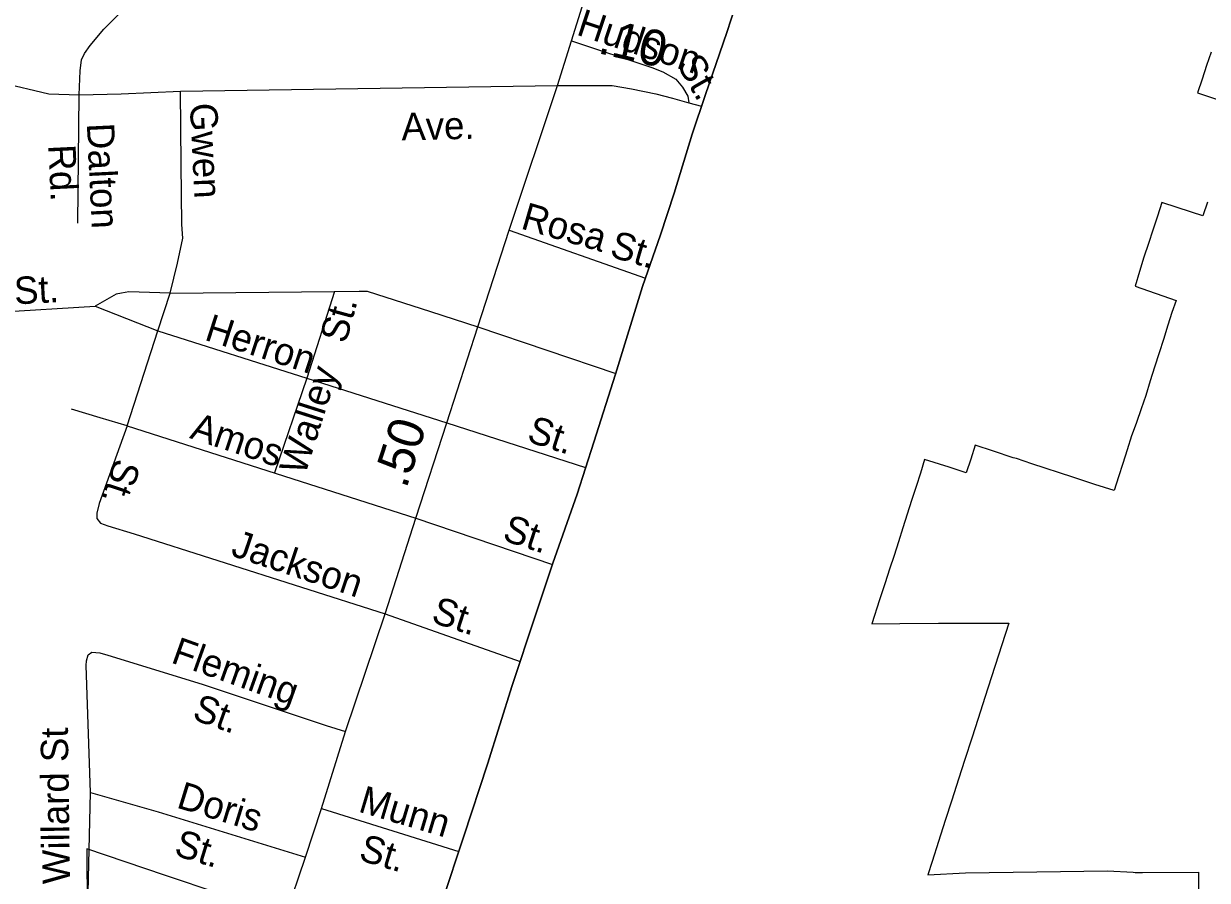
# Model space of a CAD drawing. Extents: x 2220236 to 2384410, y 720751 to 894131.
# Drawn here: x 2351147 to 2355258, y 787885 to 790860 of the extents above; entities that cross this region are included whole.
import ezdxf

# ---------------------------------------------------------------- set-up
doc = ezdxf.new("R2010")
doc.units = 0
doc.layers.add('Default', color=7, linetype='Continuous')

msp = doc.modelspace()

# ---------------------------------------------------------------- linework, layer by layer
at = {"layer": 'Default'}
for p, q in [((2351334.5, 790167.5), (2351339.9, 790612.9)), ((2352833.5, 790143.2), (2353306.7, 789976.6)), ((2351612.9, 789793.3), (2351655.9, 789923.9)), ((2351655.9, 789923.9), (2352226.9, 789930.3)), ((2352226.9, 789930.3), (2352130, 789628.9)), ((2350817.4, 789842.5), (2351395, 789879.5)), ((2351395, 789879.5), (2351612.9, 789793.3)), ((2351505.9, 789463.9), (2351612.9, 789793.3)), ((2351612.9, 789793.3), (2352130, 789628.9)), ((2352724.5, 789807.5), (2353203.5, 789645.7)), ((2352130, 789628.9), (2352616.4, 789474.3)), ((2351505.9, 789463.9), (2352509.2, 789143.1)), ((2352616.4, 789474.3), (2353098.5, 789319.2)), ((2352509.2, 789143.1), (2352983.8, 788982.4)), ((2352402.7, 788810.6), (2352871.3, 788645.1)), ((2351368.2, 787751.9), (2351378.9, 788189.9)), ((2352181.4, 788133.8), (2352657.9, 787984.5))]:
    msp.add_line(p, q, dxfattribs=at)
for points in [[(2353000.4, 790646), (2353049.1, 790801), (2353123.6, 791038.5), (2353207.2, 791284.8), (2353280.4, 791511.5), (2353358.8, 791758.5), (2353450.2, 792023.5), (2353477, 792125.8), (2353540.8, 792314.5), (2353571.5, 792408.8), (2353646.8, 792639.5), (2353664, 792697.9), (2353771.1, 793026.6), (2353995.7, 793723.4), (2354190.2, 794335.6), (2354323.4, 794739), (2354464.8, 795188), (2354608.5, 795632.2), (2354625.9, 795670.4), (2354758.9, 796083.8), (2354776.2, 796150.1), (2354878.2, 796485.2), (2354997.8, 796838.4), (2355117.9, 797165.9)], [(2351339.9, 790612.9), (2351343.2, 790697), (2351347.3, 790734.7), (2351358, 790756.2), (2351378.2, 790784.5), (2351425.3, 790841), (2351527.5, 790943.3), (2351592, 791003.9), (2351631, 791037.5), (2351671.4, 791063.1), (2351702.3, 791079.2), (2351781.8, 791107.3), (2351823.3, 791121.2), (2351889, 791147.1), (2351928.8, 791173.1), (2351947.9, 791195.6), (2351961.7, 791223.3), (2351968.6, 791244), (2351973.8, 791275.2), (2351979, 791365.2), (2351980.7, 791503.7), (2351987.6, 791678.5)], [(2347613.8, 791376.7), (2348981.6, 791095.4), (2349363.5, 791009.3), (2349590.8, 790966.2), (2349816.1, 790915.7), (2350699.7, 790728.7), (2351068.2, 790656), (2351233.6, 790617), (2351339.9, 790612.9), (2351485.1, 790617), (2351691.9, 790626.1), (2353000.4, 790646)], [(2352600.6, 787811), (2352675.6, 788038), (2352757.3, 788288.9), (2352843.7, 788561.5), (2352923.4, 788802.9), (2352985.1, 788986.2), (2353068.7, 789225.7), (2353126.6, 789407.1), (2353202.6, 789642.8), (2353296.6, 789947.8), (2353359.2, 790126.4), (2353405.7, 790271.7), (2353468.4, 790477), (2353514.9, 790614.7), (2353589, 790829.5), (2353664, 791062.2)], [(2353664, 791062.2), (2353589, 790829.5), (2353514.9, 790614.7), (2353468.4, 790477), (2353405.7, 790271.7), (2353359.2, 790126.4), (2353296.6, 789947.8), (2353202.6, 789642.8), (2353126.6, 789407.1), (2353068.7, 789225.7), (2352985.1, 788986.2), (2352923.4, 788802.9), (2352843.7, 788561.5), (2352757.3, 788288.9), (2352675.6, 788038), (2352600.6, 787811)], [(2353049.1, 790801), (2353328, 790708.5), (2353366.2, 790692.9), (2353411.4, 790667.1), (2353434.8, 790639.9), (2353453.1, 790608), (2353457, 790585.7)], [(2355270.8, 790761.9), (2355255.5, 790714.8), (2355240, 790667.5), (2355224.2, 790619.6), (2355307.8, 790592.3)], [(2355270.8, 790761.9), (2355255.5, 790714.8), (2355240, 790667.5), (2355224.2, 790619.6), (2355307.8, 790592.3)], [(2351562, 786262.8), (2351799.1, 786963.7), (2351989.4, 787562.6), (2352125.4, 787964.9), (2352181.4, 788133.8), (2352264.4, 788402.1), (2352402.7, 788810.6), (2352509.2, 789143.1), (2352616.4, 789474.3), (2352724.5, 789807.5), (2352833.5, 790143.2), (2353000.4, 790646)], [(2353000.4, 790646), (2353191, 790645.3), (2353258.5, 790634.4), (2353341.9, 790616.5), (2353400.4, 790601.6), (2353457, 790585.7), (2353501, 790573.6)], [(2351655.9, 789923.9), (2351680.8, 790028.2), (2351699.6, 790115.7), (2351695.6, 790162.8), (2351694.2, 790372.7), (2351691.9, 790626.1)], [(2355258.5, 790240.6), (2355242.8, 790192.5), (2355203, 790205.5), (2355100, 790239.1), (2355084.5, 790191.5), (2355068.8, 790143.6), (2355053.5, 790096.8), (2355038, 790049.1), (2355022, 790000), (2355007, 789949), (2355149.8, 789899.2), (2355135.2, 789857.6), (2355120.8, 789812.6), (2355105.2, 789763.7), (2355090.2, 789716.6), (2355074.5, 789667.6), (2355059.5, 789619.6), (2355044, 789568.8), (2355028, 789522), (2355012, 789474.6), (2355000, 789443.4), (2354995, 789428.3), (2354979.2, 789379.9), (2354964, 789333.1), (2354949, 789286.3), (2354934.5, 789239.3), (2354867.5, 789260.1), (2354791.2, 789284.8), (2354648.8, 789331.6), (2354595.2, 789349.6), (2354584, 789352.4), (2354515, 789375.9), (2354451.5, 789396.6), (2354436, 789347.5), (2354420.5, 789300.1), (2354360.8, 789319.5), (2354276, 789346.9), (2354261.2, 789299.4), (2354246.2, 789252.2), (2354230.5, 789204.1), (2354215.2, 789156.3), (2354200.5, 789108.9), (2354184.8, 789060.2), (2354169.8, 789013.1), (2354154, 788965.9), (2354138.5, 788917.9), (2354119.2, 788858.6), (2354093, 788775.9), (2354189.5, 788776.9), (2354323.8, 788778.4), (2354470.8, 788778.2), (2354568.8, 788777.9), (2354508.2, 788591.9), (2354485, 788520), (2354461.5, 788446.9), (2354439.5, 788378.6), (2354415.8, 788305.1), (2354393.5, 788235.9), (2354370.2, 788163.6), (2354347.5, 788092.4), (2354324.2, 788019.6), (2354301.8, 787950.3), (2354286.8, 787904), (2354417.5, 787910.4), (2354666.2, 787914.3), (2354911.5, 787917.9), (2355000, 787913.2), (2355006.8, 787912.1), (2355032.8, 787911.8), (2355226.8, 787912.9), (2355226.2, 787708.1)], [(2355258.5, 790240.6), (2355242.8, 790192.5), (2355203, 790205.5), (2355100, 790239.1), (2355084.5, 790191.5), (2355068.8, 790143.6), (2355053.5, 790096.8), (2355038, 790049.1), (2355022, 790000), (2355007, 789949), (2355149.8, 789899.2), (2355135.2, 789857.6), (2355120.8, 789812.6), (2355105.2, 789763.7), (2355090.2, 789716.6), (2355074.5, 789667.6), (2355059.5, 789619.6), (2355044, 789568.8), (2355028, 789522), (2355012, 789474.6), (2355000, 789443.4), (2354995, 789428.3), (2354979.2, 789379.9), (2354964, 789333.1), (2354949, 789286.3), (2354934.5, 789239.3), (2354867.5, 789260.1), (2354791.2, 789284.8), (2354648.8, 789331.6), (2354595.2, 789349.6), (2354584, 789352.4), (2354515, 789375.9), (2354451.5, 789396.6), (2354436, 789347.5), (2354420.5, 789300.1), (2354360.8, 789319.5), (2354276, 789346.9), (2354261.2, 789299.4), (2354246.2, 789252.2), (2354230.5, 789204.1), (2354215.2, 789156.3), (2354200.5, 789108.9), (2354184.8, 789060.2), (2354169.8, 789013.1), (2354154, 788965.9), (2354138.5, 788917.9), (2354119.2, 788858.6), (2354093, 788775.9), (2354189.5, 788776.9), (2354323.8, 788778.4), (2354470.8, 788778.2), (2354568.8, 788777.9), (2354508.2, 788591.9), (2354485, 788520), (2354461.5, 788446.9), (2354439.5, 788378.6), (2354415.8, 788305.1), (2354393.5, 788235.9), (2354370.2, 788163.6), (2354347.5, 788092.4), (2354324.2, 788019.6), (2354301.8, 787950.3), (2354286.8, 787904), (2354417.5, 787910.4), (2354666.2, 787914.3), (2354911.5, 787917.9), (2355000, 787913.2), (2355006.8, 787912.1), (2355032.8, 787911.8), (2355226.8, 787912.9), (2355226.2, 787708.1)], [(2351655.9, 789923.9), (2351512, 789928.9), (2351486, 789924.6), (2351468.2, 789920.3), (2351395, 789879.5)], [(2352226.9, 789930.3), (2352312, 789931.2), (2352339.6, 789931.2), (2352559.3, 789860.3), (2352724.5, 789807.5)], [(2352130.1, 789628.9), (2352017.7, 789300.3)], [(2351505.9, 789463.9), (2351412.5, 789491.6), (2351313, 789521.5)], [(2351505.9, 789463.9), (2351409.1, 789193.8), (2351401.1, 789160.2), (2351401.1, 789141.3), (2351413.2, 789125.2), (2351439.4, 789116.4), (2351530.1, 789088.3), (2352402.7, 788810.6)], [(2351378.9, 788189.9), (2351363.7, 788631.5), (2351365.4, 788647.6), (2351371.2, 788667.6), (2351383, 788677.7), (2351411.6, 788675.5), (2351439.3, 788666.9), (2351766.2, 788566.5), (2352196.9, 788422.8), (2352264.4, 788402.1)], [(2351378.9, 788189.9), (2351613.7, 788122.7), (2352125.4, 787964.9)], [(2351828.8, 787838.1), (2351636.2, 787902.9), (2351366.2, 787993.9), (2351367.5, 787781.4)], [(2351828.8, 787838.1), (2351636.2, 787902.9), (2351366.2, 787993.9), (2351367.5, 787781.4)]]:
    msp.add_lwpolyline(points, dxfattribs=at)

# ---------------------------------------------------------------- texts
for s, height, rotation, p in [('Hudson', 95, 341.6514, (2353063, 790823)), ('.10', 125, 346.8659, (2353137.3, 790758.8)), ('St.', 95, 299.8381, (2353413.4, 790720.1)), ('Gwen', 95, 272.8026, (2351723.8, 790582.8)), ('Ave.', 95, 1.3125, (2352459.6, 790454.9)), ('Dalton', 95, 272.8026, (2351365.9, 790513.2)), ('Rd.', 95, 272.8026, (2351231.7, 790438.6)), ('Rosa', 95, 343.8296, (2352869.9, 790149.5)), ('St.', 95, 343.8296, (2353178.5, 790052)), ('St.', 95, 3.1281, (2351115.9, 789885.1)), ('St.', 95, 74.7004, (2352265.9, 789746.3)), ('Herron', 95, 342.038, (2351771.2, 789763.2)), ('Walley', 95, 72.345, (2352123.5, 789288.7)), ('Amos', 95, 341.6278, (2351720.3, 789421.7)), ('St.', 95, 342.1948, (2352890.7, 789410.3)), ('.50', 125, 72.0576, (2352475.7, 789242.6)), ('St.', 95, 251.5141, (2351464.4, 789354.6)), ('St.', 95, 341.8725, (2352805.7, 789067.3)), ('Jackson', 95, 341.5211, (2351862.8, 789013.9)), ('St.', 95, 341.927, (2352558.4, 788782.6)), ('Fleming', 95, 340.3601, (2351654.7, 788642.2)), ('St.', 95, 340.3601, (2351728.3, 788445.4)), ('Willard St', 95, 90.7953, (2351307.7, 787872.6)), ('Doris', 95, 342.8609, (2351674, 788138.5)), ('Munn', 95, 343.4094, (2352305.6, 788124.2)), ('St.', 95, 342.8609, (2351665.3, 787973.1)), ('St.', 95, 343.4094, (2352306.6, 787956.4))]:
    msp.add_text(s, height=height, rotation=rotation, dxfattribs=at).set_placement(p)

doc.saveas('drawing.dxf')
